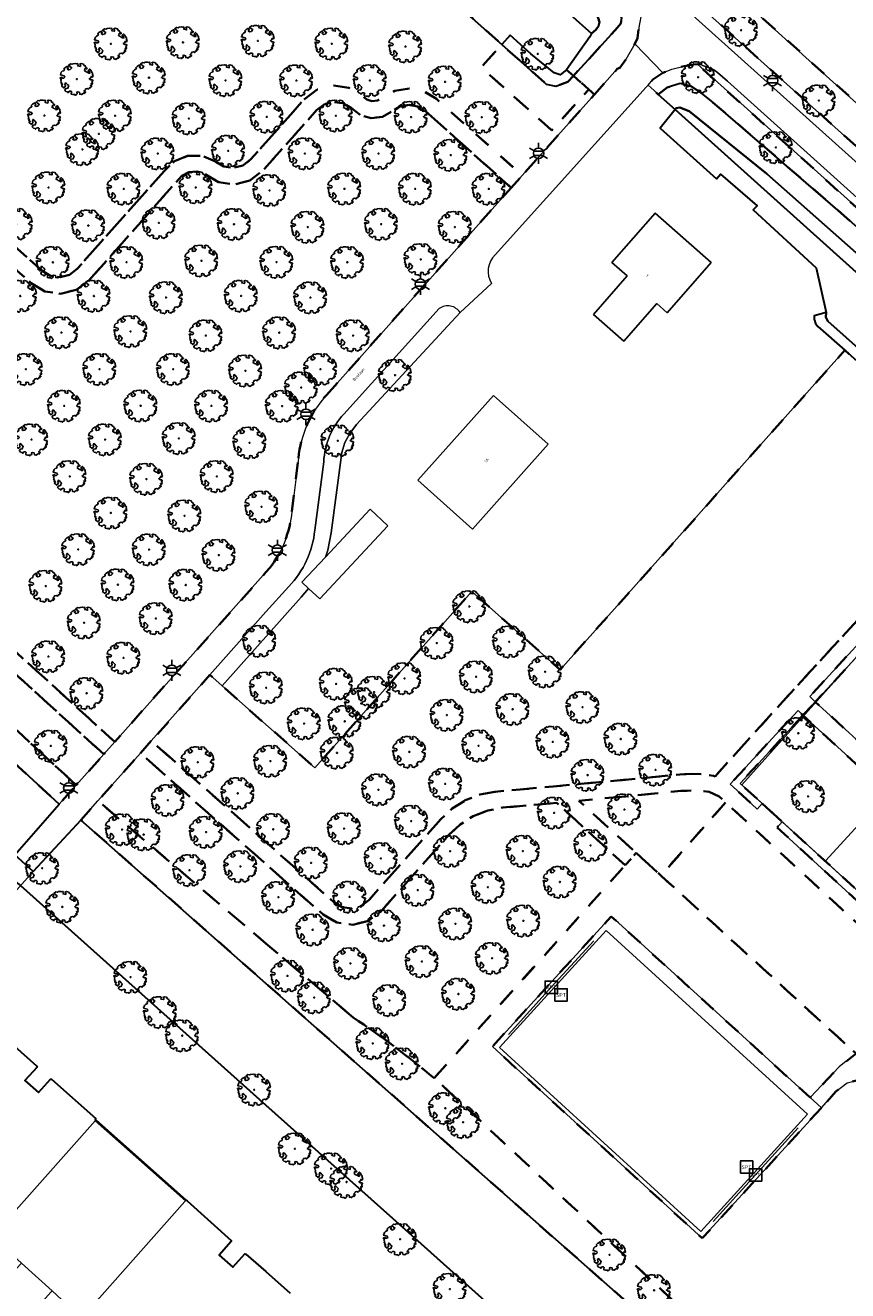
# Model space of a CAD drawing. Extents: x 105780 to 185197, y 477999 to 525027.
# Tile 380 of 562: x 107971 to 108070, y 479134 to 479287. Entities that reach past the tile are written whole.
import ezdxf
from ezdxf.enums import TextEntityAlignment as Align

# ---------------------------------------------------------------- set-up
doc = ezdxf.new("R2010")
doc.units = 0
doc.linetypes.add('XX-HIDDEN', pattern=[4, 2, -2])
for name, color, linetype, lineweight in [('B-GV-GR-BOOM-S', 252, 'Continuous', 25), ('B-GV-GR-HAAG_01-G', 252, 'GR-HAAG1', 13), ('B-GV-GR-MATERIAALGRENS-G', 252, 'XX-HIDDEN', 35), ('B-RO-IE-MEUBILAIR_WEGMEUBILAIR-S', 252, 'Continuous', 25), ('B-RO-IE-TERREINAFSCHEIDING_KUNSTMATIG_HEKWERK-G', 252, 'IE-TERREINAFSCHEIDING-KUNSTMATIG', 18), ('B-WE-GK-KADEMUUR-G', 252, 'Continuous', 18), ('B-WE-GW-WATERGANG_SLOOT_INSTEEK-G', 252, 'Continuous', 30), ('B-XX-KG-KADASTRAAL_BEBOUWING-G', 252, 'Continuous', 20), ('B1-WE-KW-KUNSTWERK_DEK-BRUG', 252, 'Continuous', 18), ('B1-WE-OG-BEBOUWING-T18', 7, 'Continuous', 18), ('B1-WE-OG-TERREIN_ERF-GV', 252, 'Continuous', 18), ('B1-WE-OG-TOPOGRAFIE-T18', 10, 'Continuous', 18), ('B1-WE-VH-VERHARDING_HALFVERHARDING_SCHELP-GV', 252, 'Continuous', 18), ('B1-WE-VH-VERHARDING_TEGEL-GV', 252, 'Continuous', 18), ('B1-WE-VH-VERHARDING_TEGEL_RUBBER-GV', 252, 'Continuous', 18), ('TIJDELIJK UIT -WE-VH-VERHARDING_ASFALT-GV', 252, 'Continuous', 18)]:
    doc.layers.add(name, color=color, linetype=linetype, lineweight=lineweight)
doc.styles.add('NLCS-ISO', font='NLCS-ISO.ttf')
doc.styles.add('NLCS-ISO-M200-T18', font='NLCS-ISO.ttf', dxfattribs={"height": 0.36})
doc.linetypes.add('GR-HAAG1', pattern='A,6,[176,NLCS.shx,S=0.125,R=0,X=0,Y=0],-2', length=8)
doc.linetypes.add('IE-TERREINAFSCHEIDING-KUNSTMATIG', pattern='A,4,[82,NLCS.SHX,S=0.75,R=90,X=0,Y=0],4,-2', length=10)

# ---------------------------------------------------------------- blocks, each defined once
blk = doc.blocks.new('B-SIE-WEG_LICHTMAST-SO')
at = {"ltscale": 0.1}
for p, q in [((-1.1, 0.63), (-2.19, 1.27)), ((0, 1.27), (0, 2.53)), ((1.1, 0.63), (2.19, 1.27)), ((-1.1, -0.63), (-2.19, -1.27)), ((0, -1.27), (0, -2.53)), ((1.1, -0.63), (2.19, -1.27))]:
    blk.add_line(p, q, dxfattribs=at)
at = {"flags": 128}
for points in [[(-1.16, 0.5), (1.16, 0.5)], [(-1.16, -0.5), (1.16, -0.5)]]:
    blk.add_lwpolyline(points, dxfattribs=at)
at = {"ltscale": 0.1}
blk.add_circle((0, 0), 1.27, dxfattribs=at)
at = {"style": 'NLCS-ISO'}
blk.add_attdef('TYPE', text='', height=1.8, dxfattribs=at).set_placement((0, 2.53), align=Align.BOTTOM_CENTER)
blk = doc.blocks.new('SIE-WEG_SPEELTOESTEL-SO')
at = {"flags": 128}
blk.add_lwpolyline([(-0.75, -0.75), (0.75, -0.75), (0.75, 0.75), (-0.75, 0.75)], close=True, dxfattribs=at)
at = {"style": 'NLCS-ISO'}
blk.add_text('SPT', height=0.45, dxfattribs=at).set_placement((0, 0), align=Align.MIDDLE_CENTER)
blk = doc.blocks.new('B-SGR-BOOM_06')
at = {"linetype": 'Continuous', "flags": 128}
blk.add_lwpolyline([(1.08, 1.41), (1.01, 1.58), (0.88, 1.63), (0.78, 1.81), (0.51, 1.88), (0.34, 1.81), (0.44, 1.71), (0.43, 1.52), (0.09, 1.59), (0.14, 1.73), (0.07, 1.88), (-0.06, 1.84), (-0.19, 1.88), (-0.46, 1.86), (-0.6, 1.79), (-0.78, 1.83), (-1.02, 1.64), (-0.85, 1.56), (-0.8, 1.46), (-0.63, 1.37), (-0.8, 1.16), (-1.02, 1.11), (-1.17, 1.24), (-1.05, 1.29), (-1.15, 1.54), (-1.45, 1.37), (-1.6, 1.21), (-1.52, 1.14), (-1.6, 1.01), (-1.77, 0.94), (-1.89, 0.82), (-2, 0.49), (-1.55, 0.37), (-1.48, 0.22), (-1.6, 0.12), (-1.8, 0.12), (-1.84, 0.22), (-2.04, 0.15), (-1.9, -0.07), (-1.97, -0.15), (-1.89, -0.22), (-1.95, -0.4), (-1.81, -0.47), (-1.89, -0.62), (-1.77, -0.64), (-1.72, -0.68), (-1.85, -0.84), (-1.57, -1.07), (-1.47, -0.97), (-1.38, -0.79), (-1.45, -0.7), (-1.37, -0.47), (-1.25, -0.54), (-1.12, -0.7), (-1, -0.8), (-1.12, -1.12), (-1.37, -1.17), (-1.47, -1.36), (-1.33, -1.51), (-1.13, -1.56), (-1.11, -1.61), (-1.08, -1.66), (-0.93, -1.49), (-0.73, -1.49), (-0.63, -1.56), (-0.68, -1.71), (-0.68, -1.84), (-0.46, -1.89), (-0.24, -1.88), (-0.19, -1.98), (-0.09, -1.86), (0.04, -1.79), (-0.02, -1.6), (0.11, -1.56), (0.31, -1.61), (0.34, -1.84), (0.46, -1.83), (0.58, -1.89), (0.83, -1.69), (0.95, -1.74), (0.93, -1.66), (1.06, -1.59), (0.96, -1.49), (0.85, -1.46), (1.03, -1.29), (1.05, -1.19), (1.26, -1.14), (1.42, -1.22), (1.51, -1.12), (1.51, -1.05), (1.65, -1.05), (1.65, -0.95), (1.78, -0.91), (1.78, -0.82), (1.63, -0.82), (1.82, -0.64), (1.7, -0.57), (1.85, -0.62), (1.9, -0.5), (1.82, -0.37), (1.93, -0.18), (1.87, -0.1), (1.7, -0.1), (1.5, 0.03), (1.63, 0.12), (1.75, 0.34), (1.82, 0.24), (1.95, 0.29), (1.87, 0.57), (1.88, 0.75), (1.8, 0.79), (1.67, 1.06), (1.53, 1.21), (1.35, 1.04), (1.47, 0.97), (1.57, 0.72), (1.41, 0.69), (1.33, 0.85), (1.2, 0.82), (1.06, 0.92), (0.9, 1.01), (0.98, 1.07), (0.93, 1.17), (1.01, 1.27), (1.15, 1.22), (1.26, 1.29)], close=True, dxfattribs=at)
blk.add_circle((0, 0), 0.06)
at = {"style": 'NLCS-ISO'}
blk.add_attdef('SOORT', text='', height=0.3, dxfattribs=at).set_placement((0, -0.36), align=Align.TOP_CENTER)

msp = doc.modelspace()

# ---------------------------------------------------------------- linework, layer by layer
at = {"layer": 'B-GV-GR-HAAG_01-G', "flags": 128}
for points in [[(108002.761, 479219.197), (108000, 479216.093), (107993.212, 479208.462), (107994.706, 479207.133), (108004.279, 479217.893), (108005.155, 479218.952), (108004.364, 479219.688), (108007.206, 479222.742), (108007.518, 479223.602), (108007.889, 479225.696), (108009.183, 479235.421), (108009.565, 479236.608), (108010.147, 479237.721), (108010.962, 479238.789), (108023.528, 479252.375)], [(108021.001, 479252.852), (108009.424, 479240.069)], [(108006.998, 479234.282), (108005.913, 479226.003)]]:
    msp.add_lwpolyline(points, dxfattribs=at)
for points in [[(108023.528, 479252.375, 0.4238831), (108021.001, 479252.852)], [(108009.424, 479240.069, 0.1720767), (108006.998, 479234.282)], [(108005.913, 479226.003, -0.1739454), (108002.761, 479219.197)]]:
    msp.add_lwpolyline(points, format="xyb", dxfattribs=at)
for points in [[(108084.759, 479226.377), (108076.584, 479217.488), (108065.9, 479205.872), (108066.555, 479205.198), (108084.714, 479224.892), (108093.395, 479216.975), (108095.26, 479215.274), (108135.756, 479178.342), (108131.154, 479173.188), (108131.737, 479172.655), (108131.939, 479172.47), (108135.841, 479176.859), (108136.57, 479177.68), (108137.202, 479178.369)], [(108065.063, 479203.58), (108064.48, 479204.164), (108062.745, 479202.309), (108056.254, 479195.228), (108057.054, 479194.491), (108059.521, 479192.224), (108060.127, 479192.888), (108057.455, 479195.33)], [(108062.544, 479190.679), (108061.928, 479190.004), (108081.504, 479172.05), (108082.088, 479172.712), (108082.142, 479172.771)]]:
    msp.add_lwpolyline(points, close=True, dxfattribs=at)
at = {"layer": 'B-GV-GR-MATERIAALGRENS-G', "flags": 128}
for points in [[(107999.194, 479328.239), (108000, 479327.335), (108019.36, 479310.052), (108030.975, 479299.683), (108042.68, 479288.828), (108043.103, 479288.077), (108043.001, 479287.405), (108042.303, 479286.575), (108039.542, 479283.524), (108037.25, 479281.038), (108039.111, 479279.409), (108039.793, 479278.774), (108042.575, 479281.894), (108042.895, 479282.02), (108043.619, 479283.025), (108044.693, 479284.92), (108045.001, 479285.594), (108045.22, 479287.149), (108045.491, 479288.609), (108026.431, 479305.627), (107996.529, 479332.46)], [(108004.671, 479278.224), (108006.227, 479279.39), (108008.11, 479279.873), (108010.035, 479279.598), (108011.708, 479278.608), (108012.217, 479278.183), (108012.85, 479277.985), (108013.51, 479278.044), (108015.637, 479279.236), (108017.389, 479279.528), (108019.131, 479279.189), (108020.646, 479278.262), (108031.061, 479268.984), (108035.358, 479273.802), (108039.793, 479278.774), (108039.111, 479279.409), (108034.637, 479274.445), (108026.075, 479282.072), (108028.572, 479284.842), (108000, 479310.296), (107997.502, 479312.521), (107994.21, 479309.172), (107990.823, 479305.918), (107987.697, 479303.075), (107984.496, 479300.317), (107977.726, 479294.689)], [(107890.459, 479274.874), (107891.453, 479273.958), (107912.01, 479255.014), (107913.481, 479253.658), (107977.013, 479195.111), (107980.349, 479198.856), (107918.628, 479255.007), (107917.476, 479256.563), (107917.166, 479257.789), (107917.002, 479258.44), (107917.278, 479260.356), (107918.262, 479262.023), (107923.38, 479267.761), (107924.943, 479269.182), (107926.771, 479270.242), (107928.781, 479270.893), (107930.883, 479271.105), (107936.63, 479271.065), (107938.409, 479270.897), (107940.13, 479270.412), (107941.735, 479269.627), (107943.174, 479268.567), (107949.998, 479262.487), (107951.007, 479261.894), (107952.166, 479261.732), (107953.299, 479262.026), (107954.233, 479262.731), (107956.592, 479265.376), (107958.142, 479266.524), (107960.013, 479266.991), (107961.921, 479266.707), (107963.575, 479265.715), (107972.888, 479257.419), (107973.897, 479256.826), (107975.056, 479256.664), (107976.189, 479256.958), (107977.123, 479257.663), (107987.681, 479269.502), (107988.932, 479270.719), (107990.553, 479271.366), (107992.298, 479271.343), (107993.902, 479270.654), (107994.911, 479270.061), (107996.07, 479269.899), (107997.203, 479270.193), (107998.137, 479270.898), (108004.671, 479278.224)], [(108029.729, 479267.49), (108019.315, 479276.768), (108018.38, 479277.334), (108017.304, 479277.528), (108016.23, 479277.323), (108014.115, 479276.077), (108012.763, 479275.911), (108011.451, 479276.276), (108010.378, 479277.114), (108009.336, 479277.736), (108008.183, 479277.889), (108007.061, 479277.584), (108006.143, 479276.87), (107999.602, 479269.537), (107998.047, 479268.374), (107996.166, 479267.893), (107994.243, 479268.169), (107992.573, 479269.159), (107991.642, 479269.454), (107990.669, 479269.369), (107989.802, 479268.919), (107978.555, 479256.265), (107977.002, 479255.115), (107975.126, 479254.646), (107973.215, 479254.931), (107971.557, 479255.925), (107962.236, 479264.229), (107961.229, 479264.816), (107960.074, 479264.973), (107958.946, 479264.676), (107958.018, 479263.971), (107955.687, 479261.357), (107954.132, 479260.198), (107952.252, 479259.722), (107950.333, 479260.001), (107948.667, 479260.993), (107942.409, 479266.568), (107940.969, 479267.629), (107939.363, 479268.415), (107937.642, 479268.901), (107935.861, 479269.07), (107931.802, 479269.098), (107929.693, 479268.888), (107927.676, 479268.238), (107925.84, 479267.177), (107924.27, 479265.754), (107919.75, 479260.686), (107919.163, 479259.685), (107919, 479258.537), (107919.287, 479257.413), (107919.98, 479256.482), (107981.681, 479200.351), (108000, 479220.912), (108000.458, 479221.426)], [(108007.324, 479242.37), (108029.729, 479267.49)], [(108003.131, 479228.264), (108003.941, 479234.726)], [(108043.528, 479185.409), (108035.232, 479192.978), (108028.717, 479192.392), (108026.873, 479192.045), (108025.127, 479191.36), (108023.539, 479190.361), (108022.166, 479189.083), (108013.965, 479179.862), (108012.413, 479178.687), (108010.529, 479178.194), (108008.6, 479178.457), (108006.918, 479179.437), (107984.782, 479198.985), (107979.648, 479193.214), (108000, 479175.938), (108010.577, 479166.959)], [(108000, 479175.938), (107979.648, 479193.214), (107977.582, 479190.891), (108000, 479171.093), (108052.009, 479125.163), (108054.445, 479127.905), (108023.396, 479156.852), (108021.045, 479159.042), (108020.378, 479159.607)], [(108020.378, 479159.607), (108043.528, 479185.409)], [(108010.577, 479166.959), (108000, 479175.938)]]:
    msp.add_lwpolyline(points, dxfattribs=at)
for points in [[(108055.12, 479292.611), (108032.781, 479312.79), (108029.997, 479309.783), (108039.34, 479301.409), (108079.456, 479265.383), (108107.713, 479239.979), (108111.157, 479239.255), (108103.436, 479245.903), (108102.814, 479248.703), (108101.837, 479248.717), (108101.038, 479250.904), (108100.78, 479250.844), (108100.799, 479251.35)], [(108037.25, 479281.038), (108036.58, 479280.312), (108035.121, 479279.791), (108033.953, 479280.048), (108028.572, 479284.842), (108026.075, 479282.072), (108034.637, 479274.445), (108039.111, 479279.409)], [(108052.275, 479282.444), (108051.788, 479282.409), (108050.655, 479282.207), (108049.163, 479281.872), (108048.08, 479281.399), (108046.88, 479280.585), (108046.293, 479279.92), (108047.037, 479279.252), (108047.54, 479278.8), (108048.619, 479279.621), (108050.207, 479280.099), (108051.488, 479279.781), (108052.761, 479278.942), (108053.933, 479278.023), (108069.301, 479264.783), (108088.537, 479247.832), (108097.056, 479240.205), (108130.302, 479210.438), (108150.027, 479192.57), (108151.638, 479191.144), (108152.65, 479192.247), (108151.052, 479193.686), (108119.992, 479221.588), (108091.9, 479246.82)], [(108006.143, 479276.87), (108007.061, 479277.584), (108008.183, 479277.889), (108009.336, 479277.736), (108010.378, 479277.114), (108011.451, 479276.276), (108012.763, 479275.911), (108014.115, 479276.077), (108016.23, 479277.323), (108017.304, 479277.528), (108018.38, 479277.334), (108019.315, 479276.768), (108029.729, 479267.49), (108031.061, 479268.984), (108020.646, 479278.262), (108019.131, 479279.189), (108017.389, 479279.528), (108015.637, 479279.236), (108013.51, 479278.044), (108012.85, 479277.985), (108012.217, 479278.183), (108011.708, 479278.608), (108010.035, 479279.598), (108008.11, 479279.873), (108006.227, 479279.39), (108004.671, 479278.224), (107998.137, 479270.898), (107997.203, 479270.193), (107996.07, 479269.899), (107994.911, 479270.061), (107993.902, 479270.654), (107992.298, 479271.343), (107990.553, 479271.366), (107988.932, 479270.719), (107987.681, 479269.502), (107977.123, 479257.663), (107976.189, 479256.958), (107975.056, 479256.664), (107973.897, 479256.826), (107972.888, 479257.419), (107963.575, 479265.715), (107961.921, 479266.707), (107960.013, 479266.991), (107958.142, 479266.524), (107956.592, 479265.376), (107954.233, 479262.731), (107953.299, 479262.026), (107952.166, 479261.732), (107951.007, 479261.894), (107949.998, 479262.487), (107943.174, 479268.567), (107941.735, 479269.627), (107940.13, 479270.412), (107938.409, 479270.897), (107936.63, 479271.065), (107930.883, 479271.105), (107928.781, 479270.893), (107926.771, 479270.242), (107924.943, 479269.182), (107923.38, 479267.761), (107918.262, 479262.023), (107917.278, 479260.356), (107917.002, 479258.44), (107917.166, 479257.789), (107917.476, 479256.563), (107918.628, 479255.007), (107980.349, 479198.856), (107981.681, 479200.351), (107919.98, 479256.482), (107919.287, 479257.413), (107919, 479258.537), (107919.163, 479259.685), (107919.75, 479260.686), (107924.27, 479265.754), (107925.84, 479267.177), (107927.676, 479268.238), (107929.693, 479268.888), (107931.802, 479269.098), (107935.861, 479269.07), (107937.642, 479268.901), (107939.363, 479268.415), (107940.969, 479267.629), (107942.409, 479266.568), (107948.667, 479260.993), (107950.333, 479260.001), (107952.252, 479259.722), (107954.132, 479260.198), (107955.687, 479261.357), (107958.018, 479263.971), (107958.946, 479264.676), (107960.074, 479264.973), (107961.229, 479264.816), (107962.236, 479264.229), (107971.557, 479255.925), (107973.215, 479254.931), (107975.126, 479254.646), (107977.002, 479255.115), (107978.555, 479256.265), (107989.802, 479268.919), (107990.669, 479269.369), (107991.642, 479269.454), (107992.573, 479269.159), (107994.243, 479268.169), (107996.166, 479267.893), (107998.047, 479268.374), (107999.602, 479269.537)], [(107891.453, 479273.958), (107889.4, 479271.647), (107919.826, 479243.604), (107974.95, 479192.797), (107977.013, 479195.111), (107913.481, 479253.658), (107912.01, 479255.014)], [(108064.428, 479207.226), (108075.112, 479218.842), (108084.638, 479229.2), (108138.553, 479179.843), (108139.281, 479180.637), (108140.749, 479182.238), (108142.273, 479180.84), (108143.631, 479182.338), (108142.081, 479183.719), (108070.142, 479247.809), (108035.664, 479209.103), (108024.937, 479218.575), (108005.942, 479197.221), (107994.706, 479207.133), (107993.212, 479208.462), (107986.111, 479200.479), (108008.242, 479180.936), (108009.251, 479180.348), (108010.409, 479180.19), (108011.539, 479180.486), (108012.47, 479181.191), (108021.194, 479190.999), (108022.567, 479192.278), (108024.156, 479193.278), (108025.903, 479193.964), (108027.747, 479194.311), (108046.855, 479196.074), (108050.138, 479196.414), (108052.333, 479196.496), (108054.248, 479196.254), (108054.415, 479196.177)], [(107986.111, 479200.479), (107984.782, 479198.985), (108006.918, 479179.437), (108008.6, 479178.457), (108010.529, 479178.194), (108012.413, 479178.687), (108013.965, 479179.862), (108022.166, 479189.083), (108023.539, 479190.361), (108025.127, 479191.36), (108026.873, 479192.045), (108028.717, 479192.392), (108035.232, 479192.978), (108043.528, 479185.409), (108044.864, 479186.898), (108037.918, 479193.235), (108047.818, 479194.155), (108050.281, 479194.418), (108052.245, 479194.491), (108053.694, 479194.308), (108054.899, 479193.757), (108055.701, 479193.018), (108085.063, 479166.072), (108076.958, 479157.556), (108078.431, 479156.203), (108085.866, 479164.014), (108090.186, 479160.001), (108090.341, 479160.175), (108100.512, 479150.872), (108100.285, 479150.626), (108106.067, 479145.299), (108103.861, 479142.83), (108104.748, 479142.03), (108109.169, 479147.003), (108106.794, 479149.176), (108107.336, 479149.749), (108105.202, 479151.699), (108104.558, 479150.963), (108086.469, 479167.548), (108083.35, 479170.407), (108083.977, 479171.095), (108083.761, 479171.292), (108083.727, 479171.255), (108082.088, 479172.712), (108081.504, 479172.05), (108061.928, 479190.004), (108062.544, 479190.679), (108060.127, 479192.888), (108059.521, 479192.224), (108057.054, 479194.491), (108056.254, 479195.228), (108062.745, 479202.309), (108064.48, 479204.164), (108065.063, 479203.58), (108066.555, 479205.198), (108065.9, 479205.872), (108076.584, 479217.488), (108084.759, 479226.377), (108137.202, 479178.369), (108137.929, 479179.162), (108138.553, 479179.843), (108084.638, 479229.2), (108075.112, 479218.842), (108064.428, 479207.226), (108054.415, 479196.177), (108054.248, 479196.254), (108052.333, 479196.496), (108050.138, 479196.414), (108046.855, 479196.074), (108027.747, 479194.311), (108025.903, 479193.964), (108024.156, 479193.278), (108022.567, 479192.278), (108021.194, 479190.999), (108012.47, 479181.191), (108011.539, 479180.486), (108010.409, 479180.19), (108009.251, 479180.348), (108008.242, 479180.936)], [(108088.777, 479211.958), (108093.395, 479216.975), (108084.714, 479224.892), (108066.555, 479205.198), (108075.221, 479197.297), (108088.686, 479212.041)], [(108065.063, 479203.58), (108057.455, 479195.33), (108060.127, 479192.888), (108062.544, 479190.679), (108082.142, 479172.771), (108089.721, 479181.051), (108075.332, 479194.196)], [(108054.899, 479193.757), (108053.694, 479194.308), (108052.245, 479194.491), (108050.281, 479194.418), (108047.818, 479194.155), (108037.918, 479193.235), (108044.864, 479186.898), (108047.857, 479184.167), (108055.701, 479193.018)], [(108055.701, 479193.018), (108047.857, 479184.167), (108071.506, 479162.591), (108071.638, 479162.694), (108074.136, 479160.149), (108076.958, 479157.556), (108085.063, 479166.072)], [(108067.303, 479156.036), (108052.87, 479140.218), (108028.46, 479162.507), (108027.436, 479163.442), (108041.838, 479179.22), (108042.713, 479178.423), (108065.928, 479157.274), (108069.469, 479160.994), (108069.91, 479161.34), (108071.506, 479162.591), (108047.857, 479184.167), (108044.864, 479186.898), (108043.528, 479185.409), (108020.378, 479159.607), (108021.045, 479159.042), (108023.396, 479156.852), (108054.445, 479127.905), (108062.71, 479120.2), (108071.571, 479111.939), (108075.315, 479108.45), (108098.231, 479134.256), (108098.842, 479134.944), (108098.56, 479135.201), (108097.761, 479135.93), (108081.716, 479150.569), (108081.67, 479150.516), (108072.671, 479158.925), (108071.555, 479159.332), (108070.411, 479159.042), (108069.071, 479158.007)]]:
    msp.add_lwpolyline(points, close=True, dxfattribs=at)
for points in [[(108003.941, 479234.726, -0.1620713), (108007.324, 479242.37)], [(108000.458, 479221.426, 0.143489), (108003.131, 479228.264)], [(108010.577, 479166.959, -0.0279145), (108020.378, 479159.607)], [(108020.378, 479159.607, 0.0279145), (108010.577, 479166.959)]]:
    msp.add_lwpolyline(points, format="xyb", dxfattribs=at)
at = {"layer": 'B-RO-IE-TERREINAFSCHEIDING_KUNSTMATIG_HEKWERK-G', "flags": 128}
for points in [[(108135.756, 479178.438), (108084.564, 479225.157), (108057.649, 479195.159), (108108.883, 479148.35), (108135.008, 479177.6)], [(108073.64, 479180.694), (108081.036, 479189.015), (108065.175, 479203.48)], [(108067.836, 479185.98), (108075.334, 479194.198)], [(108039.711, 479176.265), (108034.578, 479170.623), (108029.372, 479164.9)], [(108054.181, 479142.236), (108059.325, 479147.901), (108064.483, 479153.583)]]:
    msp.add_lwpolyline(points, dxfattribs=at)
at = {"layer": 'B-WE-GK-KADEMUUR-G', "flags": 128}
msp.add_lwpolyline([(107979.399, 479154.564), (107979.312, 479154.467), (107990.266, 479144.753), (107990.346, 479144.843)], close=True, dxfattribs=at)
at = {"layer": 'B-WE-GW-WATERGANG_SLOOT_INSTEEK-G', "flags": 128}
for points in [[(107994.45, 479330.693), (107994.705, 479328.037), (107996.481, 479327.694), (108000, 479324.512), (108017.895, 479308.412), (108029.183, 479298.256), (108039.804, 479288.543), (108040.257, 479288.063), (108040.41, 479287.539), (108040.308, 479287.065), (108039.954, 479286.604), (108039.436, 479286.183), (108039.24, 479285.754), (108036.417, 479281.767), (108037.25, 479281.038), (108039.542, 479283.524), (108042.303, 479286.575), (108043.001, 479287.405), (108043.103, 479288.077), (108042.68, 479288.828), (108030.975, 479299.683), (108019.36, 479310.052), (108000, 479327.335)], [(107977.726, 479294.689), (107984.496, 479300.317), (107987.697, 479303.075), (107990.823, 479305.918), (107994.21, 479309.172), (107997.502, 479312.521), (108000, 479310.296), (108028.572, 479284.842)], [(108088.537, 479247.832), (108069.301, 479264.783), (108053.933, 479278.023), (108052.761, 479278.942), (108051.488, 479279.781), (108050.207, 479280.099), (108048.619, 479279.621), (108047.54, 479278.8), (108049.583, 479276.966), (108049.713, 479277.12), (108050.137, 479277.193), (108051.285, 479276.755), (108060.684, 479269.156), (108083.396, 479249.087)], [(108080.679, 479249.03), (108049.583, 479276.966), (108047.775, 479274.696), (108054.576, 479268.554), (108055.082, 479269.117), (108059.531, 479265.313), (108059.019, 479264.821), (108066.666, 479257.804), (108067.893, 479252.378), (108067.84, 479251.829), (108068.091, 479251.337), (108142.928, 479184.665)], [(107881.118, 479262.321), (107965.113, 479187.248), (107967.857, 479184.753), (107969.582, 479186.679), (107974.95, 479192.797), (107919.826, 479243.604), (107889.4, 479271.647)], [(108037.68, 479122.653), (108016.499, 479141.591), (108000, 479156.342), (107970.247, 479182.944)], [(107966.844, 479165.885), (107972.215, 479161.091), (107972.265, 479160.966), (107970.8, 479159.325), (107972.426, 479157.873), (107973.891, 479159.515), (107974.02, 479159.479), (107979.389, 479154.734), (107979.309, 479154.644), (107979.399, 479154.564), (107990.346, 479144.843), (107990.436, 479144.763), (107995.807, 479139.969), (107995.772, 479139.839), (107994.352, 479138.158), (107995.978, 479136.706), (107997.443, 479138.348), (107997.572, 479138.312), (108000, 479136.21), (108002.941, 479133.567)]]:
    msp.add_lwpolyline(points, dxfattribs=at)
for points in [[(107996.481, 479327.694), (107994.705, 479328.037), (107994.777, 479326.049), (108000, 479321.527), (108024.234, 479299.778), (108039.436, 479286.183), (108039.954, 479286.604), (108040.308, 479287.065), (108040.41, 479287.539), (108040.257, 479288.063), (108039.804, 479288.543), (108029.183, 479298.256), (108017.895, 479308.412), (108000, 479324.512)], [(108029.589, 479285.97), (108028.572, 479284.842), (108033.953, 479280.048), (108035.121, 479279.791), (108036.58, 479280.312), (108037.25, 479281.038), (108036.417, 479281.767), (108035.662, 479281.182), (108034.926, 479281.404), (108032.093, 479283.719)], [(108095.404, 479238.358), (108083.396, 479249.087), (108060.684, 479269.156), (108051.285, 479276.755), (108050.137, 479277.193), (108049.713, 479277.12), (108049.583, 479276.966), (108080.679, 479249.03), (108147.198, 479189.419), (108147.204, 479189.414), (108148.756, 479187.991), (108148.765, 479187.983), (108158.671, 479179.045), (108158.34, 479180.398), (108157.463, 479181.637), (108155.936, 479183.156), (108149.675, 479188.984), (108149.665, 479188.993), (108148.171, 479190.488), (108148.164, 479190.495), (108109.332, 479225.913)], [(108068.091, 479251.337), (108067.84, 479251.829), (108067.893, 479252.378), (108066.435, 479251.968), (108066.446, 479251.498), (108066.465, 479251.442), (108066.596, 479251.053), (108066.871, 479250.672), (108070.142, 479247.809), (108142.081, 479183.719), (108143.631, 479182.338), (108145.694, 479180.501), (108145.928, 479180.191), (108147.568, 479180.532), (108144.487, 479183.276), (108144.484, 479183.279), (108142.93, 479184.663), (108142.928, 479184.665)], [(108044.425, 479116.622), (108052.009, 479125.163), (108000, 479171.093), (107977.582, 479190.891), (107971.791, 479184.672), (107969.582, 479186.679), (107967.857, 479184.753), (107970.247, 479182.944), (108000, 479156.342), (108016.499, 479141.591), (108037.68, 479122.653)]]:
    msp.add_lwpolyline(points, close=True, dxfattribs=at)
at = {"layer": 'B-XX-KG-KADASTRAAL_BEBOUWING-G', "flags": 128}
for points in [[(108041.918, 479258.445), (108043.78, 479256.812), (108039.681, 479252.141), (108043.358, 479248.914), (108047.348, 479253.46), (108048.623, 479252.341), (108053.958, 479258.42), (108047.144, 479264.399)], [(108034.213, 479236.409), (108027.588, 479242.327), (108018.41, 479232.052), (108025.036, 479226.134)], [(108014.769, 479226.548), (108012.614, 479228.553), (108007.206, 479222.742), (108004.364, 479219.688), (108005.155, 479218.952), (108006.519, 479217.683)]]:
    msp.add_lwpolyline(points, close=True, dxfattribs=at)
for points in [[(107966.835, 479140.437), (107979.312, 479154.467), (107979.399, 479154.564), (107979.309, 479154.644), (107979.389, 479154.734), (107974.02, 479159.479), (107973.891, 479159.515), (107972.426, 479157.873), (107970.8, 479159.325), (107972.265, 479160.966), (107972.215, 479161.091), (107966.844, 479165.885)], [(108002.941, 479133.567), (108000, 479136.21), (107997.572, 479138.312), (107997.443, 479138.348), (107995.978, 479136.706), (107994.352, 479138.158), (107995.772, 479139.839), (107995.807, 479139.969), (107990.436, 479144.763), (107990.346, 479144.843), (107990.266, 479144.753), (107990.18, 479144.657), (107977.633, 479130.54)]]:
    msp.add_lwpolyline(points, dxfattribs=at)
at = {"layer": 'B1-WE-KW-KUNSTWERK_DEK-BRUG', "flags": 128}
msp.add_lwpolyline([(107953.237, 479168.428), (107955.476, 479166.395), (107971.791, 479184.672), (107969.582, 479186.679)], close=True, dxfattribs=at)
at = {"layer": 'B1-WE-OG-TERREIN_ERF-GV', "flags": 128}
for points in [[(108102.106, 479287.042), (108102.224, 479292.281), (108101.52, 479292.345), (108068.728, 479292.415), (108057.772, 479292.573), (108055.12, 479292.611), (108100.799, 479251.35)], [(108039.681, 479252.141), (108043.78, 479256.812), (108041.918, 479258.445), (108047.144, 479264.399), (108053.958, 479258.42), (108048.623, 479252.341), (108047.348, 479253.46), (108043.358, 479248.914)], [(108034.213, 479236.409), (108025.036, 479226.134), (108018.41, 479232.052), (108027.588, 479242.327)], [(107990.18, 479144.657), (107990.266, 479144.753), (107979.312, 479154.467), (107966.835, 479140.437), (107970.393, 479137.215), (107974.098, 479133.858), (107977.633, 479130.54)], [(107973.932, 479133.672), (107974.098, 479133.858), (107970.393, 479137.215), (107970.226, 479137.028), (107964.211, 479130.305), (107967.912, 479126.951)]]:
    msp.add_lwpolyline(points, close=True, dxfattribs=at)
for points in [[(108070.142, 479247.809), (108066.871, 479250.672), (108066.596, 479251.053), (108066.465, 479251.442), (108066.446, 479251.498), (108066.435, 479251.968), (108067.893, 479252.378), (108066.666, 479257.804), (108059.019, 479264.821), (108059.531, 479265.313), (108055.082, 479269.117), (108054.576, 479268.554), (108047.775, 479274.696), (108049.583, 479276.966), (108047.54, 479278.8), (108047.037, 479279.252), (108046.293, 479279.92), (108046.071, 479279.673), (108027.777, 479259.381)], [(108027.328, 479255.877), (108023.528, 479252.375), (108010.962, 479238.789), (108010.147, 479237.721), (108009.565, 479236.608), (108009.183, 479235.421), (108007.889, 479225.696), (108007.518, 479223.602), (108007.206, 479222.742), (108012.614, 479228.553), (108014.769, 479226.548), (108006.519, 479217.683), (108005.155, 479218.952), (108004.279, 479217.893), (107994.706, 479207.133), (108005.942, 479197.221), (108024.937, 479218.575), (108035.664, 479209.103), (108070.142, 479247.809)]]:
    msp.add_lwpolyline(points, dxfattribs=at)
at = {"layer": 'B1-WE-OG-TERREIN_ERF-GV'}
msp.add_lwpolyline([(108027.777, 479259.381, 0.3530068), (108027.328, 479255.877)], format="xyb", dxfattribs=at)
at = {"layer": 'B1-WE-VH-VERHARDING_HALFVERHARDING_SCHELP-GV', "flags": 128}
for points in [[(108029.997, 479309.783), (108029.763, 479309.53), (108029.053, 479308.763), (108038.684, 479300.114), (108078.454, 479264.38), (108117.407, 479229.406), (108137.162, 479211.643), (108138.073, 479212.707), (108118.399, 479230.371), (108107.713, 479239.979), (108079.456, 479265.383), (108039.34, 479301.409)], [(108052.275, 479282.444), (108091.9, 479246.82), (108119.992, 479221.588), (108151.052, 479193.686), (108152.65, 479192.247), (108162.954, 479183.014), (108163.001, 479183.351), (108162.863, 479183.788), (108162.681, 479184.307), (108162.383, 479184.742), (108152.861, 479193.279), (108120.755, 479222.092), (108092.552, 479247.439), (108055.917, 479280.402), (108054.722, 479281.458), (108054.258, 479281.781), (108053.538, 479282.11), (108052.879, 479282.31), (108052.726, 479282.443)]]:
    msp.add_lwpolyline(points, close=True, dxfattribs=at)
for points in [[(108075.221, 479197.297), (108066.555, 479205.198), (108065.063, 479203.58), (108075.332, 479194.196)], [(108071.506, 479162.591), (108069.91, 479161.34), (108069.469, 479160.994), (108065.928, 479157.274), (108067.303, 479156.036), (108069.071, 479158.007), (108070.411, 479159.042), (108071.555, 479159.332)]]:
    msp.add_lwpolyline(points, dxfattribs=at)
at = {"layer": 'B1-WE-VH-VERHARDING_TEGEL-GV', "flags": 128}
for points in [[(108028.46, 479162.507), (108052.87, 479140.218), (108067.303, 479156.036), (108065.928, 479157.274), (108042.713, 479178.423), (108041.838, 479179.22), (108027.436, 479163.442)], [(108065.638, 479155.256), (108052.68, 479141.039), (108028.305, 479163.334), (108041.231, 479177.502)]]:
    msp.add_lwpolyline(points, close=True, dxfattribs=at)
at = {"layer": 'B1-WE-VH-VERHARDING_TEGEL_RUBBER-GV', "flags": 128}
msp.add_lwpolyline([(108065.638, 479155.256), (108041.231, 479177.502), (108028.305, 479163.334), (108052.68, 479141.039)], close=True, dxfattribs=at)
at = {"layer": 'TIJDELIJK UIT -WE-VH-VERHARDING_ASFALT-GV', "flags": 128}
for points in [[(108162.51, 479188.894), (108162.314, 479189.07), (108158.436, 479192.54), (108155.256, 479195.426), (108155.197, 479195.479), (108153.829, 479196.697), (108153.816, 479196.708), (108138.723, 479210.26), (108138.613, 479210.358), (108137.162, 479211.643), (108117.407, 479229.406), (108078.454, 479264.38), (108038.684, 479300.114), (108029.053, 479308.763), (108028.286, 479309.451), (108011.869, 479324.194), (107999.27, 479335.462), (108000.02, 479336.327), (107997.755, 479338.33)], [(108045.491, 479288.609), (108045.22, 479287.149), (108045.001, 479285.594), (108044.693, 479284.92), (108048.08, 479281.399), (108049.163, 479281.872), (108050.655, 479282.207), (108051.788, 479282.409), (108052.275, 479282.444), (108052.726, 479282.443), (108052.879, 479282.31), (108053.538, 479282.11), (108054.258, 479281.781), (108054.722, 479281.458), (108055.917, 479280.402), (108092.552, 479247.439)], [(108027.777, 479259.381), (108046.071, 479279.673), (108046.293, 479279.92), (108046.88, 479280.585), (108048.08, 479281.399), (108044.693, 479284.92), (108043.619, 479283.025), (108042.895, 479282.02), (108042.575, 479281.894), (108039.793, 479278.774), (108035.358, 479273.802), (108031.061, 479268.984), (108029.729, 479267.49), (108007.324, 479242.37)], [(108009.424, 479240.069), (108021.001, 479252.852)], [(108003.941, 479234.726), (108003.131, 479228.264)], [(108005.913, 479226.003), (108006.998, 479234.282)], [(108000.458, 479221.426), (108000, 479220.912), (107981.681, 479200.351), (107980.349, 479198.856), (107977.013, 479195.111), (107974.95, 479192.797), (107969.582, 479186.679), (107971.791, 479184.672), (107977.582, 479190.891), (107979.648, 479193.214), (107984.782, 479198.985)], [(107984.782, 479198.985), (107986.111, 479200.479), (107993.212, 479208.462), (108000, 479216.093), (108002.761, 479219.197)]]:
    msp.add_lwpolyline(points, dxfattribs=at)
at = {"layer": 'TIJDELIJK UIT -WE-VH-VERHARDING_ASFALT-GV'}
for points in [[(108007.324, 479242.37, 0.1620713), (108003.941, 479234.726)], [(108006.998, 479234.282, -0.1720767), (108009.424, 479240.069)], [(108003.131, 479228.264, -0.143489), (108000.458, 479221.426)], [(108002.761, 479219.197, 0.1739454), (108005.913, 479226.003)]]:
    msp.add_lwpolyline(points, format="xyb", dxfattribs=at)
at = {"layer": 'TIJDELIJK UIT -WE-VH-VERHARDING_ASFALT-GV', "flags": 128}
msp.add_lwpolyline([(107953.237, 479168.428), (107955.476, 479166.395), (107971.791, 479184.672), (107969.582, 479186.679)], close=True, dxfattribs=at)

# ---------------------------------------------------------------- block references
at = {"layer": 'B-GV-GR-BOOM-S', "linetype": 'Continuous', "lineweight": 0}
for p in [(108057.582, 479286.566), (107981.221, 479284.926), (107989.953, 479285.092), (107999.035, 479285.277), (108007.972, 479284.93), (108016.91, 479284.584), (108032.927, 479283.699), (107985.831, 479280.826), (108052.354, 479280.878), (107977.099, 479280.661), (107995.116, 479280.5), (108003.686, 479280.48), (108012.602, 479280.482), (108021.704, 479280.32), (108067.001, 479278.051), (107973.16, 479276.231), (107981.729, 479276.213), (108008.48, 479276.216), (107990.666, 479275.865), (108000.095, 479276.072), (108017.581, 479276.054), (108026.15, 479276.036), (107979.758, 479274.004), (107977.77, 479272.131), (107986.892, 479271.621), (107995.44, 479271.95), (108004.725, 479271.624), (108013.643, 479271.624), (108061.791, 479272.375), (108022.396, 479271.442), (107973.665, 479267.517), (107982.769, 479267.355), (107991.502, 479267.521), (108000.439, 479267.174), (108009.519, 479267.36), (108018.089, 479267.34), (108027.006, 479267.342), (107969.728, 479263.088), (107978.48, 479262.905), (107987.03, 479263.235), (107996.132, 479263.073), (108005.069, 479262.726), (108013.965, 479263.076), (108022.904, 479262.728), (107974.194, 479258.455), (107983.11, 479258.457), (107992.193, 479258.643), (108001.295, 479258.481), (108009.863, 479258.462), (108018.759, 479258.812), (107970.234, 479254.376), (107979.153, 479254.376), (107987.904, 479254.193), (107996.987, 479254.379), (108005.392, 479254.176), (107983.599, 479250.092), (107975.213, 479249.948), (107992.719, 479249.581), (108001.617, 479249.931), (108010.555, 479249.584), (107970.926, 479245.502), (107979.843, 479245.5), (107988.762, 479245.5), (108006.596, 479245.503), (107997.513, 479245.317), (108015.646, 479244.784), (108004.277, 479243.273), (107975.556, 479241.054), (107984.822, 479241.072), (107993.392, 479241.052), (108001.959, 479241.033), (107971.598, 479236.973), (107980.515, 479236.975), (107989.462, 479237.129), (107998.022, 479236.604), (108008.698, 479236.842), (107976.228, 479232.525), (107985.514, 479232.199), (107994.062, 479232.524), (107999.466, 479228.85), (107981.207, 479228.097), (107990.144, 479227.751), (107977.266, 479223.669), (107985.837, 479223.649), (107994.291, 479222.986), (107973.328, 479219.238), (107982.06, 479219.405), (107990.283, 479219.365), (108024.648, 479216.758), (107986.67, 479215.306), (107977.958, 479214.79), (107999.22, 479212.564), (108020.708, 479212.329), (108029.484, 479212.493), (107973.649, 479210.691), (107982.752, 479210.526), (108033.822, 479208.86), (108008.51, 479207.374), (108016.795, 479208.047), (108025.473, 479208.246), (107978.279, 479206.243), (108000.035, 479206.918), (108013.1, 479206.395), (108011.558, 479205.007), (108029.895, 479204.313), (108038.369, 479204.553), (108004.625, 479202.571), (108009.553, 479202.848), (108021.921, 479203.597), (108064.508, 479201.404), (107973.939, 479199.873), (108025.768, 479199.895), (108034.754, 479200.348), (108042.994, 479200.708), (108000.545, 479198.025), (108008.609, 479199.028), (108017.373, 479199.137), (107991.746, 479197.897), (108047.205, 479196.957), (108021.729, 479195.262), (108038.984, 479196.332), (107996.583, 479194.124), (108013.626, 479194.566), (108065.688, 479193.749), (107988.116, 479193.286), (108043.427, 479192.16), (108017.614, 479190.766), (108034.916, 479191.759), (107982.565, 479189.739), (107985.186, 479189.123), (107992.743, 479189.431), (108000.894, 479189.761), (108009.468, 479189.856), (108039.343, 479187.822), (108013.933, 479186.234), (108022.315, 479187.103), (108031.143, 479187.121), (107972.904, 479185.04), (107990.738, 479184.804), (107996.907, 479185.267), (108005.468, 479185.693), (108026.901, 479182.743), (108035.62, 479183.38), (108001.512, 479181.542), (108010.136, 479181.571), (108018.391, 479182.395), (107975.332, 479180.356), (108014.305, 479178.098), (108022.964, 479178.317), (108031.205, 479178.678), (108005.66, 479177.589), (108010.234, 479173.521), (108018.895, 479173.751), (108027.4, 479174.138), (108002.613, 479172.004), (107983.594, 479171.858), (108005.852, 479169.383), (108014.972, 479169.043), (108023.322, 479169.814), (107987.184, 479167.61), (107989.855, 479164.765), (108012.946, 479163.831), (108016.493, 479161.363), (107998.589, 479158.217), (108021.736, 479155.966), (108023.895, 479154.269), (108003.509, 479151.061), (108007.896, 479148.657), (108009.771, 479147.036), (108016.256, 479140.104), (108041.63, 479138.231), (108022.294, 479134.066), (108047.028, 479133.912)]:
    msp.add_blockref('B-SGR-BOOM_06', p, dxfattribs=at)
at = {"layer": 'B-RO-IE-MEUBILAIR_WEGMEUBILAIR-S', "xscale": 0.5, "yscale": 0.5, "zscale": 0.5}
for p in [(108061.384, 479280.468), (108033.04, 479271.659), (108018.725, 479255.801), (108004.85, 479240.047), (108001.384, 479223.575), (107988.592, 479209.023), (107976.127, 479194.769)]:
    msp.add_blockref('B-SIE-WEG_LICHTMAST-SO', p, dxfattribs=at)
at = {"layer": 'B-RO-IE-MEUBILAIR_WEGMEUBILAIR-S'}
for p in [(108034.578, 479170.623), (108035.753, 479169.701), (108058.23, 479148.847), (108059.325, 479147.901)]:
    msp.add_blockref('SIE-WEG_SPEELTOESTEL-SO', p, dxfattribs=at)

# ---------------------------------------------------------------- texts
at = {"layer": 'B1-WE-OG-BEBOUWING-T18', "style": 'NLCS-ISO-M200-T18'}
for s, rotation, p in [('1', 318.5, (108046.201, 479256.835)), ('1A', 46.5, (108026.742, 479234.449))]:
    msp.add_text(s, height=0.36, rotation=rotation, dxfattribs=at).set_placement(p, align=Align.MIDDLE)
at = {"layer": 'B1-WE-OG-TOPOGRAFIE-T18', "style": 'NLCS-ISO-M200-T18'}
msp.add_text('Boslaan', height=0.36, rotation=48, dxfattribs=at).set_placement((108011.234, 479244.856), align=Align.MIDDLE)

doc.saveas('drawing.dxf')
